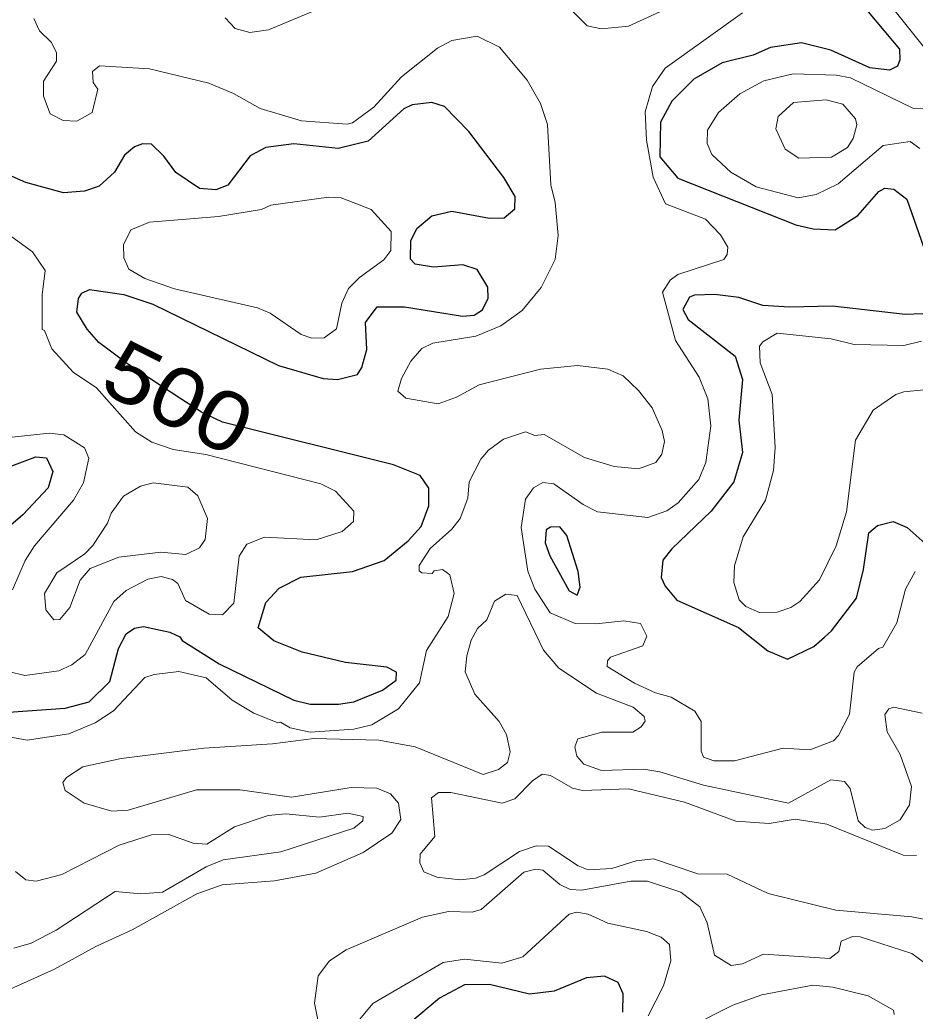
# Model space of a CAD drawing. Extents: x 763.2 to 816.8, y 7896.5 to 7952.7.
# Drawn here: x 788.882 to 791.302, y 7933.17 to 7935.85 of the extents above; entities that cross this region are included whole.
import ezdxf
from ezdxf.enums import TextEntityAlignment as Align

# ---------------------------------------------------------------- set-up
doc = ezdxf.new("R2010")
doc.units = 0
doc.header["$LTSCALE"] = 0.064
doc.layers.add('1', color=7, linetype='Continuous', lineweight=25)
doc.layers.add('2', color=7, linetype='Continuous', lineweight=13)
doc.layers.add('61', color=7, linetype='Continuous')

msp = doc.modelspace()

# ---------------------------------------------------------------- linework, layer by layer
at = {"layer": '1'}
for points in [[(791.1327, 7935.9234), (791.2605, 7935.7709), (791.2612, 7935.742), (791.2548, 7935.7246), (791.2333, 7935.7143), (791.1797, 7935.7201), (791.0749, 7935.7684), (790.9952, 7935.7876), (790.9113, 7935.7755), (790.8645, 7935.7549), (790.7806, 7935.7339), (790.7038, 7935.6897), (790.6451, 7935.63), (790.6143, 7935.5732), (790.6123, 7935.4799), (790.661, 7935.422), (790.9803, 7935.2958), (791.0263, 7935.2851), (791.086, 7935.2822), (791.1472, 7935.3208), (791.2044, 7935.3856), (791.2203, 7935.3948), (791.2447, 7935.3924), (791.28, 7935.3655), (791.3311, 7935.2182)], [(790.1183, 7935.1749), (790.0798, 7935.188), (790.0001, 7935.1817), (789.951, 7935.1894), (789.9382, 7935.2026), (789.9388, 7935.2529), (789.9554, 7935.2855), (789.996, 7935.3198), (790.0502, 7935.3325), (790.1521, 7935.3134), (790.1913, 7935.315), (790.2204, 7935.3387), (790.2208, 7935.372), (790.1909, 7935.4237), (790.0963, 7935.5479), (790.03, 7935.6159), (789.9958, 7935.6266), (789.943, 7935.6206), (789.92, 7935.6095), (789.8239, 7935.5223), (789.7427, 7935.5021), (789.6229, 7935.515), (789.5473, 7935.5051), (789.5051, 7935.4822), (789.4446, 7935.4029), (789.4117, 7935.3904), (789.3674, 7935.394), (789.3038, 7935.4373), (789.2715, 7935.4817), (789.2383, 7935.5136), (789.2137, 7935.5149), (789.192, 7935.5063), (789.1652, 7935.4843), (789.1385, 7935.4384), (789.0962, 7935.3999), (789.0574, 7935.387), (789.0006, 7935.382), (788.8981, 7935.4106), (788.8612, 7935.4268)], [(790.079, 7935.0485), (790.1107, 7935.0518), (790.1324, 7935.0656), (790.1485, 7935.0978), (790.1472, 7935.1275), (790.1183, 7935.1749)], [(788.8127, 7933.9753), (789.005, 7933.9897), (789.0692, 7934.006), (789.125, 7934.0613), (789.1493, 7934.1503), (789.1694, 7934.1903), (789.1923, 7934.2052), (789.2164, 7934.2103), (789.2876, 7934.1945), (789.3146, 7934.1824), (789.3211, 7934.1722), (789.4207, 7934.1091), (789.6231, 7934.011), (789.6673, 7933.9998), (789.7437, 7933.9998), (789.7847, 7934.0067), (789.8627, 7934.0378), (789.8992, 7934.0649), (789.9, 7934.0866), (789.8742, 7934.0999), (789.7627, 7934.113), (789.6457, 7934.1404), (789.5685, 7934.1716), (789.5265, 7934.2065), (789.5471, 7934.275), (789.5829, 7934.3132), (789.6419, 7934.343), (789.7814, 7934.3584), (789.8666, 7934.3883), (789.9318, 7934.442), (789.9666, 7934.4807), (789.9876, 7934.5364), (789.9874, 7934.5844), (789.9639, 7934.6179), (789.8923, 7934.6473), (789.4298, 7934.7622), (789.3729, 7934.7897), (789.3205, 7934.8239), (789.173, 7934.92), (789.0954, 7934.9778), (789.0641, 7935.0139), (789.0366, 7935.0598), (789.0407, 7935.0965), (789.05, 7935.1111), (789.0702, 7935.1206), (789.1634, 7935.1073), (789.2415, 7935.0812), (789.5817, 7934.9159), (789.7017, 7934.8808), (789.7411, 7934.8776), (789.7952, 7934.8909), (789.8068, 7934.9105), (789.8202, 7934.9588), (789.817, 7935.0318), (789.8483, 7935.0743), (789.9219, 7935.0746), (790.079, 7935.0485)], [(791.3708, 7935.0567), (791.2754, 7935.0534), (791.0789, 7935.0763), (790.9629, 7935.073), (790.8906, 7935.0776), (790.8258, 7935.0993), (790.7609, 7935.1078), (790.706, 7935.1061), (790.6924, 7935.1002), (790.6748, 7935.0671), (790.6886, 7935.0397), (790.816, 7934.9408), (790.8354, 7934.8775)], [(790.8354, 7934.8775), (790.8258, 7934.7675), (790.8355, 7934.6803), (790.8121, 7934.601), (790.7513, 7934.522), (790.6446, 7934.42)], [(788.7952, 7934.6197), (788.9252, 7934.6685), (788.9545, 7934.6657), (788.9716, 7934.6293), (788.9586, 7934.5853), (788.8904, 7934.5116), (788.7847, 7934.4222)], [(790.6446, 7934.42), (790.6207, 7934.3891), (790.6156, 7934.3426), (790.6265, 7934.319), (790.6585, 7934.2811), (790.8251, 7934.2073), (790.9038, 7934.1442), (790.9573, 7934.1219), (791.0288, 7934.1557), (791.0575, 7934.1811), (791.0767, 7934.1984), (791.1442, 7934.2869), (791.1625, 7934.364), (791.1776, 7934.463), (791.2007, 7934.4829), (791.2432, 7934.4941), (791.2811, 7934.4772), (791.3534, 7934.4124)], [(790.5118, 7933.1676), (790.5133, 7933.2166), (790.4996, 7933.2474), (790.4626, 7933.2649), (790.4136, 7933.2605), (790.3262, 7933.2242), (790.2599, 7933.2161), (790.152, 7933.2421), (790.084, 7933.2418), (790.0167, 7933.2056), (789.9051, 7933.1117)]]:
    msp.add_lwpolyline(points, dxfattribs=at)
msp.add_lwpolyline([(790.3612, 7934.4556), (790.3422, 7934.4793), (790.3171, 7934.4781), (790.3052, 7934.4712), (790.3019, 7934.4363), (790.3148, 7934.401), (790.367, 7934.3063), (790.3891, 7934.2945), (790.3965, 7934.3164), (790.3917, 7934.3589)], close=True, dxfattribs=at)
at = {"layer": '2'}
for points in [[(791.3195, 7936.0769), (791.2754, 7936.0821), (791.2238, 7936.0637), (791.2075, 7936.0318), (791.204, 7935.9663), (791.2343, 7935.8918), (791.3425, 7935.7565)], [(789.6735, 7935.8722), (789.5545, 7935.8226), (789.5039, 7935.8159), (789.464, 7935.827), (789.4371, 7935.8558)], [(790.2703, 7934.585), (790.296, 7934.5993), (790.3259, 7934.5961), (790.4047, 7934.5398), (790.4439, 7934.5196), (790.58, 7934.5046), (790.6313, 7934.5223), (790.6615, 7934.5439), (790.7172, 7934.6078), (790.7368, 7934.6534), (790.7502, 7934.7526), (790.7418, 7934.8256), (790.7189, 7934.8839), (790.655, 7934.9827), (790.619, 7935.114), (790.6398, 7935.1466), (790.6609, 7935.1612), (790.785, 7935.2022), (790.7945, 7935.2152), (790.7959, 7935.2356), (790.7761, 7935.2692), (790.7356, 7935.3115), (790.6278, 7935.3526), (790.5944, 7935.425), (790.5761, 7935.5251), (790.5729, 7935.6013), (790.5927, 7935.6702), (790.627, 7935.7189), (790.8353, 7935.8686)], [(790.6559, 7935.8911), (790.5274, 7935.8326), (790.4544, 7935.8258), (790.4154, 7935.8339), (790.3693, 7935.8804)], [(788.9196, 7935.8539), (788.9354, 7935.8204), (788.968, 7935.7883), (788.9814, 7935.7604), (788.9813, 7935.7385), (788.9458, 7935.6845), (788.946, 7935.6435), (788.9638, 7935.5962), (788.9993, 7935.5776), (789.0362, 7935.576), (789.0774, 7935.5998), (789.0933, 7935.6627), (789.0805, 7935.6804), (789.079, 7935.7101), (789.0979, 7935.7254), (789.2324, 7935.7171), (789.3934, 7935.6791), (789.4594, 7935.6511), (789.5315, 7935.6102), (789.6434, 7935.5766), (789.7666, 7935.5679), (789.7815, 7935.5717), (789.8394, 7935.6137), (789.9138, 7935.6959), (790.0113, 7935.7735), (790.0501, 7935.7945), (790.1184, 7935.8059), (790.1785, 7935.7757), (790.2534, 7935.6866), (790.2897, 7935.6242), (790.309, 7935.5667), (790.318, 7935.4041), (790.3295, 7935.3566), (790.3376, 7935.2668), (790.3291, 7935.2019), (790.2918, 7935.1262), (790.2401, 7935.0646), (790.1822, 7935.0226), (790.1149, 7934.9951), (789.9982, 7934.976), (789.9689, 7934.9617), (789.9392, 7934.9271), (789.9137, 7934.8803), (789.9043, 7934.8459), (789.9259, 7934.8276), (790.0131, 7934.8119), (790.0626, 7934.8296), (790.1238, 7934.8631), (790.29, 7934.9054), (790.3898, 7934.9153), (790.4716, 7934.9058), (790.513, 7934.8879), (790.5546, 7934.8479), (790.5916, 7934.801), (790.6184, 7934.74), (790.6251, 7934.7099), (790.618, 7934.6756), (790.6015, 7934.6532), (790.5548, 7934.6359), (790.4888, 7934.6422)], [(791.3515, 7935.6091), (791.296, 7935.6114), (791.1276, 7935.6928), (791.0887, 7935.7008), (790.9727, 7935.7041), (790.8934, 7935.6854), (790.8281, 7935.6497), (790.7705, 7935.5993), (790.7407, 7935.5516), (790.7405, 7935.5158), (790.7524, 7935.4861), (790.8039, 7935.4383), (790.8725, 7935.3982), (790.9862, 7935.3689), (791.0344, 7935.3775), (791.0947, 7935.4063), (791.2159, 7935.5101), (791.2891, 7935.5215), (791.3148, 7935.5024)], [(788.8608, 7935.2633), (788.9161, 7935.2226), (788.9504, 7935.1724), (788.9425, 7935.1068), (788.9428, 7935.0129), (788.949, 7935.0098), (788.9685, 7934.9603), (789.0263, 7934.8973), (789.0898, 7934.855), (789.1948, 7934.7364), (789.2389, 7934.708), (789.2968, 7934.6887), (789.3854, 7934.6754), (789.6957, 7934.5961), (789.7358, 7934.5758), (789.7852, 7934.522), (789.7837, 7934.4936), (789.7537, 7934.4664), (789.6834, 7934.444), (789.5439, 7934.4517), (789.4958, 7934.4326), (789.4749, 7934.3999), (789.4609, 7934.2735), (789.43, 7934.2417), (789.3937, 7934.2432), (789.3303, 7934.2801), (789.3095, 7934.3259), (789.295, 7934.3369), (789.2641, 7934.3448), (789.228, 7934.3382), (789.1699, 7934.3075), (789.1364, 7934.2776), (789.0588, 7934.1346), (789.0229, 7934.1068), (788.9878, 7934.0901), (788.8961, 7934.0772), (788.8511, 7934.0885)], [(791.3195, 7934.9813), (791.2714, 7934.9694), (791.1372, 7934.9726), (791.0756, 7934.9874), (790.9296, 7935.0033), (790.8908, 7934.9799), (790.8817, 7934.9679), (790.8831, 7934.9227), (790.9155, 7934.837), (790.9243, 7934.6942), (790.9191, 7934.6317), (790.8978, 7934.5515), (790.8372, 7934.4528), (790.8143, 7934.3739), (790.8127, 7934.3293), (790.8264, 7934.282), (790.8444, 7934.2643), (790.8819, 7934.2482), (790.9291, 7934.2485), (790.9665, 7934.261), (790.9904, 7934.2779), (791.0435, 7934.3365), (791.0889, 7934.4279), (791.1168, 7934.5199), (791.1407, 7934.7141), (791.1892, 7934.7952), (791.2501, 7934.8372), (791.2721, 7934.8444), (791.4697, 7934.8644)], [(788.8619, 7934.3089), (788.8969, 7934.3883), (788.9215, 7934.4278), (789.0271, 7934.5518), (789.0543, 7934.5988), (789.0685, 7934.6648), (789.057, 7934.6933), (789.001, 7934.7281), (788.9614, 7934.7328), (788.7446, 7934.7096)], [(790.1893, 7934.7168), (790.1488, 7934.6865), (790.1282, 7934.6624), (790.0964, 7934.6008), (790.0932, 7934.557), (790.0723, 7934.5016), (790.0499, 7934.4729), (789.9914, 7934.4206), (789.9618, 7934.3753), (789.9615, 7934.3605), (789.9687, 7934.3549), (789.9965, 7934.3533), (790.0025, 7934.3603), (790.0249, 7934.3645), (790.0448, 7934.3497), (790.0567, 7934.2992), (790.0403, 7934.2373), (789.9814, 7934.1452), (789.9626, 7934.0581), (789.9059, 7933.9873), (789.8339, 7933.9443), (789.7851, 7933.9323), (789.6668, 7933.9247), (789.6132, 7933.9364), (789.5872, 7933.9517), (789.5798, 7933.9499), (789.5145, 7933.9761), (789.456, 7934.0111), (789.3859, 7934.0716), (789.3124, 7934.0885), (789.2455, 7934.0805), (789.2201, 7934.0718), (789.1355, 7933.982), (789.0857, 7933.9498), (789.0143, 7933.9199), (788.9023, 7933.903), (788.7649, 7933.9276)], [(790.4888, 7934.6422), (790.4085, 7934.6672), (790.2995, 7934.7293), (790.2741, 7934.7266), (790.2494, 7934.7361), (790.1893, 7934.7168)], [(790.3159, 7934.2474), (790.2744, 7934.3108), (790.2551, 7934.3596), (790.2376, 7934.4779), (790.2495, 7934.5543), (790.2703, 7934.585)], [(791.3028, 7934.3585), (791.2762, 7934.3112), (791.2531, 7934.2203), (791.2154, 7934.1544), (791.2031, 7934.1502), (791.1458, 7934.101), (791.1378, 7934.0864), (791.1246, 7933.973), (791.0956, 7933.9151), (791.0815, 7933.9007), (791.0178, 7933.877), (790.946, 7933.8812), (790.8145, 7933.8469), (790.7583, 7933.8469), (790.7299, 7933.8565), (790.724, 7933.8733), (790.7235, 7933.9528), (790.707, 7933.9815), (790.6424, 7934.0193), (790.6001, 7934.0303), (790.5433, 7934.0565), (790.4694, 7934.1022), (790.4707, 7934.117), (790.4788, 7934.1268), (790.5661, 7934.1579), (790.5775, 7934.184), (790.5604, 7934.2183), (790.5151, 7934.2251), (790.4405, 7934.2169), (790.3836, 7934.2183), (790.3159, 7934.2474)], [(788.8379, 7933.2212), (788.976, 7933.2837), (789.088, 7933.3453), (789.1856, 7933.3902), (789.3606, 7933.4873), (789.429, 7933.5116), (789.5707, 7933.5221), (789.6824, 7933.5431), (789.8102, 7933.5989), (789.8873, 7933.6513), (789.9119, 7933.6883), (789.9062, 7933.7327), (789.8839, 7933.7581), (789.847, 7933.7728), (789.778, 7933.7748), (789.6169, 7933.7486), (789.4775, 7933.7681), (789.3599, 7933.7681), (789.1751, 7933.7139), (789.1305, 7933.7107), (789.0562, 7933.7327), (789.0049, 7933.7665), (788.9984, 7933.7882), (789.0079, 7933.8018), (789.0526, 7933.8304), (789.1561, 7933.8535), (789.3796, 7933.8815), (789.5651, 7933.8932), (789.6773, 7933.9072), (789.8529, 7933.9029), (789.9509, 7933.885), (790.135, 7933.8096), (790.1763, 7933.8232), (790.2002, 7933.8423), (790.2076, 7933.8713), (790.1979, 7933.9177), (790.1781, 7933.9535), (790.1118, 7934.0275), (790.0864, 7934.0877), (790.0902, 7934.1305), (790.1023, 7934.1727), (790.119, 7934.2046), (790.1449, 7934.228), (790.165, 7934.2786), (790.1957, 7934.2973)], [(790.1957, 7934.2973), (790.2269, 7934.2941), (790.2975, 7934.1459), (790.3388, 7934.0974), (790.4406, 7934.0298), (790.54, 7933.9916)], [(790.54, 7933.9916), (790.5695, 7933.9664), (790.5722, 7933.954), (790.5619, 7933.9388), (790.539, 7933.9243), (790.4551, 7933.9243), (790.3908, 7933.9062), (790.3821, 7933.8851), (790.3875, 7933.8595), (790.4064, 7933.8378), (790.4544, 7933.8208), (790.5694, 7933.824), (790.6122, 7933.8174), (790.7306, 7933.7814), (790.9596, 7933.7323), (791.0743, 7933.7954), (791.1114, 7933.7909), (791.1266, 7933.7723), (791.1484, 7933.6844), (791.1677, 7933.6664), (791.1872, 7933.6596), (791.2207, 7933.6644)], [(791.2207, 7933.6644), (791.2622, 7933.6875), (791.2874, 7933.7283), (791.2921, 7933.7774), (791.2619, 7933.8638), (791.2264, 7933.9257), (791.2203, 7933.9724), (791.2314, 7933.9872), (791.2443, 7933.9917), (791.3213, 7933.9754)], [(791.306, 7933.5907), (791.2702, 7933.5923), (791.0639, 7933.6758), (790.9777, 7933.6891), (790.908, 7933.6779), (790.8174, 7933.6841), (790.6786, 7933.735), (790.5277, 7933.7715), (790.4033, 7933.7666), (790.3761, 7933.7733), (790.3163, 7933.8074), (790.2939, 7933.8109), (790.2677, 7933.7928), (790.2199, 7933.7441), (790.1863, 7933.7325), (790.0468, 7933.7615), (790.0141, 7933.7611), (789.9946, 7933.7465), (790.004, 7933.6424), (789.9643, 7933.5948), (789.9634, 7933.5713), (789.9747, 7933.5464), (790.0098, 7933.5327), (790.0724, 7933.525), (790.1135, 7933.5294), (790.137, 7933.5387), (790.2326, 7933.6021), (790.2776, 7933.6169), (790.3112, 7933.6166), (790.3914, 7933.5632), (790.4188, 7933.5525), (790.4825, 7933.5559), (790.5479, 7933.5762), (790.5949, 7933.5821), (790.7147, 7933.5412), (790.7941, 7933.5409), (790.9054, 7933.4885), (791.0881, 7933.4428), (791.2933, 7933.425), (791.3623, 7933.4113)], [(788.8702, 7933.5476), (788.8985, 7933.5251), (788.926, 7933.5217), (788.9957, 7933.54), (789.1509, 7933.6192), (789.2383, 7933.6464), (789.285, 7933.6479), (789.3509, 7933.6242), (789.3881, 7933.6219), (789.4624, 7933.6681), (789.5538, 7933.6991), (789.6013, 7933.7039), (789.6925, 7933.6944), (789.7689, 7933.7056), (789.8101, 7933.6962), (789.8097, 7933.6847), (789.7849, 7933.6645)], [(789.7849, 7933.6645), (789.5877, 7933.6009), (789.4322, 7933.5791), (789.3855, 7933.5606), (789.2679, 7933.4923), (789.209, 7933.4871)], [(790.2442, 7933.5461), (790.1292, 7933.4448), (790.1053, 7933.438), (790.0409, 7933.4394), (789.9708, 7933.4244), (789.7642, 7933.3359)], [(791.3275, 7933.3008), (791.293, 7933.3257), (791.1535, 7933.3714), (791.133, 7933.372), (791.1026, 7933.3591), (791.0963, 7933.3312), (791.0718, 7933.3127), (790.8922, 7933.3244), (790.8357, 7933.2983), (790.8051, 7933.2934), (790.7603, 7933.3213), (790.74, 7933.4089), (790.7202, 7933.4519), (790.6688, 7933.4917), (790.5786, 7933.5216), (790.534, 7933.5216), (790.4018, 7933.4971), (790.3702, 7933.4987), (790.3422, 7933.5123), (790.2958, 7933.5513), (790.2769, 7933.5543), (790.2442, 7933.5461)], [(789.209, 7933.4871), (789.1395, 7933.4933), (788.9806, 7933.3894), (788.9128, 7933.3541), (788.8661, 7933.3408)], [(789.7741, 7933.1157), (789.8366, 7933.1911), (790.0262, 7933.3014), (790.0845, 7933.3111), (790.1849, 7933.2998), (790.2418, 7933.3169), (790.3668, 7933.4322), (790.3869, 7933.4378), (790.4189, 7933.4326), (790.4713, 7933.4081), (790.576, 7933.3851), (790.6159, 7933.3699), (790.6383, 7933.35), (790.6417, 7933.306), (790.6225, 7933.2387), (790.5805, 7933.1579)], [(789.7642, 7933.3359), (789.7193, 7933.3058), (789.689, 7933.2658), (789.6788, 7933.1914), (789.6962, 7933.1057)], [(790.6933, 7933.1276), (790.8094, 7933.1863), (790.8882, 7933.2143), (791.0254, 7933.2405), (791.0795, 7933.2354), (791.1754, 7933.2117), (791.244, 7933.1725), (791.2457, 7933.1612)]]:
    msp.add_lwpolyline(points, dxfattribs=at)
for points in [[(791.1193, 7935.5049), (791.1351, 7935.5289), (791.1445, 7935.5662), (791.1408, 7935.5823), (791.1071, 7935.6216), (791.0619, 7935.6334), (790.9733, 7935.6267), (790.9317, 7935.589), (790.9261, 7935.5553), (790.9513, 7935.5001), (790.9878, 7935.4759), (791.0762, 7935.4787)], [(789.419, 7935.318), (789.535, 7935.3372), (789.5605, 7935.349), (789.7168, 7935.3704), (789.7504, 7935.3688), (789.8318, 7935.3376), (789.8856, 7935.2775), (789.8852, 7935.2267), (789.8659, 7935.2013), (789.8004, 7935.1535), (789.7704, 7935.1234), (789.7525, 7935.0839), (789.7383, 7935.0143), (789.7044, 7934.9907), (789.6716, 7934.9893), (789.6427, 7934.9994), (789.5585, 7935.0574), (789.5248, 7935.0712), (789.3001, 7935.1226), (789.2205, 7935.1509), (789.1764, 7935.1764), (789.1629, 7935.2064), (789.1627, 7935.2416), (789.1818, 7935.2823), (789.2324, 7935.3032)], [(789.1292, 7934.5161), (789.1628, 7934.5619), (789.2087, 7934.5897), (789.2422, 7934.598), (789.3366, 7934.5864), (789.363, 7934.5631), (789.3894, 7934.5021), (789.3833, 7934.4449), (789.3676, 7934.4223), (789.3307, 7934.405), (789.2629, 7934.4108), (789.1495, 7934.3976), (789.072, 7934.367), (789.0454, 7934.3356), (789.0171, 7934.2616), (788.99, 7934.2285), (788.9743, 7934.2282), (788.9528, 7934.2555), (788.9492, 7934.299), (788.982, 7934.3547), (789.0579, 7934.4067), (789.0797, 7934.4291), (789.1195, 7934.4891)]]:
    msp.add_lwpolyline(points, close=True, dxfattribs=at)

# ---------------------------------------------------------------- texts
at = {"layer": '61', "width": 1.15}
msp.add_text('500', height=0.16, rotation=333.23, dxfattribs=at).set_placement((789.2747, 7934.7573), align=Align.CENTER)

doc.saveas('drawing.dxf')
